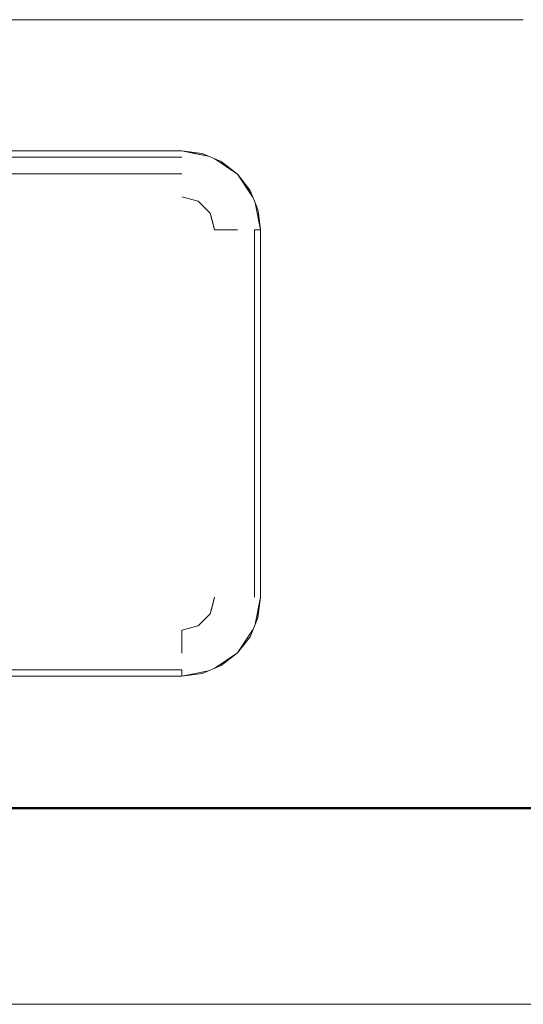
# Model space of a CAD drawing. Header units: millimetres. Extents: x -261 to 187, y -214 to 106.
# Tile 1002 of 1056: x -191.552 to -191.167, y 0.148 to 0.9. Entities that reach past the tile are written whole.
import ezdxf

# ---------------------------------------------------------------- set-up
doc = ezdxf.new("R2010")
doc.units = ezdxf.units.MM
doc.header["$LTSCALE"] = 0.005
doc.header["$MEASUREMENT"] = 0
for name, color, linetype, lineweight in [('IFC-Elemento de mobília-Contorno', 9, 'Continuous', 5), ('IFC-Laje-Contorno', 9, 'Continuous', 5), ('IFC-Parede-Contorno', 9, 'Continuous', 5), ('IFC-Viga-Contorno', 9, 'Continuous', 5)]:
    doc.layers.add(name, color=color, linetype=linetype, lineweight=lineweight)

msp = doc.modelspace()

# ---------------------------------------------------------------- linework, layer by layer
at = {"layer": 'IFC-Elemento de mobília-Contorno', "lineweight": 5}
for p, q in [((-192.06914, 0.89965), (-191.16742, 0.89965)), ((-191.80864, 0.79946), (-191.42792, 0.79946)), ((-191.42792, 0.79946), (-191.41838, 0.79756)), ((-191.42792, 0.79946), (-191.40749, 0.79539)), ((-191.42792, 0.79946), (-191.41236, 0.79741)), ((-191.41838, 0.79756), (-191.40749, 0.79539)), ((-191.41236, 0.79741), (-191.39786, 0.7914)), ((-191.80864, 0.79475), (-191.42792, 0.79475)), ((-191.40272, 0.79341), (-191.38541, 0.78185)), ((-191.40272, 0.79341), (-191.39516, 0.78836)), ((-191.39786, 0.7914), (-191.38541, 0.78185)), ((-191.80864, 0.78192), (-191.42792, 0.78192)), ((-191.39516, 0.78836), (-191.38541, 0.78185)), ((-191.38541, 0.78185), (-191.37889, 0.77209)), ((-191.38541, 0.78185), (-191.37384, 0.76454)), ((-191.38541, 0.78185), (-191.37585, 0.7694)), ((-191.37889, 0.77209), (-191.37384, 0.76454)), ((-191.37585, 0.7694), (-191.36985, 0.7549)), ((-191.42792, 0.76439), (-191.41539, 0.76103)), ((-191.41539, 0.76103), (-191.40622, 0.75187)), ((-191.41539, 0.76103), (-191.41081, 0.75645)), ((-191.37186, 0.75976), (-191.3678, 0.73934)), ((-191.41081, 0.75645), (-191.40622, 0.75187)), ((-191.40622, 0.75187), (-191.40455, 0.7456)), ((-191.40622, 0.75187), (-191.40287, 0.73934)), ((-191.36985, 0.7549), (-191.36918, 0.74978)), ((-191.40455, 0.7456), (-191.40287, 0.73934)), ((-191.36918, 0.74978), (-191.3678, 0.73934)), ((-191.40287, 0.73934), (-191.3941, 0.73934)), ((-191.39424, 0.73934), (-191.38533, 0.73934)), ((-191.3941, 0.73934), (-191.38533, 0.73934)), ((-191.3725, 0.45881), (-191.3725, 0.73934)), ((-191.3725, 0.73934), (-191.36968, 0.73934)), ((-191.37015, 0.73934), (-191.3678, 0.73934)), ((-191.36968, 0.73934), (-191.3678, 0.73934)), ((-191.3678, 0.45881), (-191.3678, 0.73934)), ((-191.40622, 0.44628), (-191.40287, 0.45881)), ((-191.40455, 0.45255), (-191.40287, 0.45881)), ((-191.37186, 0.43839), (-191.3678, 0.45881)), ((-191.36985, 0.44325), (-191.3678, 0.45881)), ((-191.3697, 0.44927), (-191.3678, 0.45881)), ((-191.40622, 0.44628), (-191.40455, 0.45255)), ((-191.41539, 0.43712), (-191.40622, 0.44628)), ((-191.41081, 0.4417), (-191.40622, 0.44628)), ((-191.37186, 0.43839), (-191.3697, 0.44927)), ((-191.42792, 0.43376), (-191.41539, 0.43712)), ((-191.41539, 0.43712), (-191.41081, 0.4417)), ((-191.37585, 0.42875), (-191.36985, 0.44325)), ((-191.42792, 0.42499), (-191.42792, 0.43376)), ((-191.38541, 0.4163), (-191.37384, 0.4336)), ((-191.38541, 0.4163), (-191.37585, 0.42875)), ((-191.42792, 0.41623), (-191.42792, 0.4274)), ((-191.42792, 0.41623), (-191.42792, 0.42499)), ((-191.40272, 0.40473), (-191.38541, 0.4163)), ((-191.39786, 0.40675), (-191.38541, 0.4163)), ((-191.39516, 0.40978), (-191.38541, 0.4163)), ((-191.41236, 0.40074), (-191.39786, 0.40675)), ((-191.40272, 0.40473), (-191.39516, 0.40978)), ((-191.61016, 0.39869), (-191.42792, 0.39869)), ((-191.61014, 0.40339), (-191.42792, 0.40339)), ((-191.42792, 0.40057), (-191.42792, 0.40339)), ((-191.42792, 0.39869), (-191.40749, 0.40275)), ((-191.42792, 0.39869), (-191.42792, 0.40104)), ((-191.42792, 0.39869), (-191.41641, 0.40098)), ((-191.42792, 0.39869), (-191.41236, 0.40074)), ((-191.42792, 0.39869), (-191.42792, 0.40057)), ((-191.41641, 0.40098), (-191.40749, 0.40275))]:
    msp.add_line(p, q, dxfattribs=at)
at = {"layer": 'IFC-Laje-Contorno', "lineweight": 5}
msp.add_line((-192.97851, 0.29731), (-188.73849, 0.29731), dxfattribs=at)
at = {"layer": 'IFC-Parede-Contorno', "lineweight": 5}
for p, q in [((-192.8112, 0.29845), (-188.5981, 0.29845)), ((-192.8112, 0.14816), (-188.5981, 0.14816))]:
    msp.add_line(p, q, dxfattribs=at)
at = {"layer": 'IFC-Viga-Contorno', "lineweight": 5}
msp.add_line((-192.97851, 0.29799), (-188.73849, 0.29799), dxfattribs=at)

doc.saveas('drawing.dxf')
